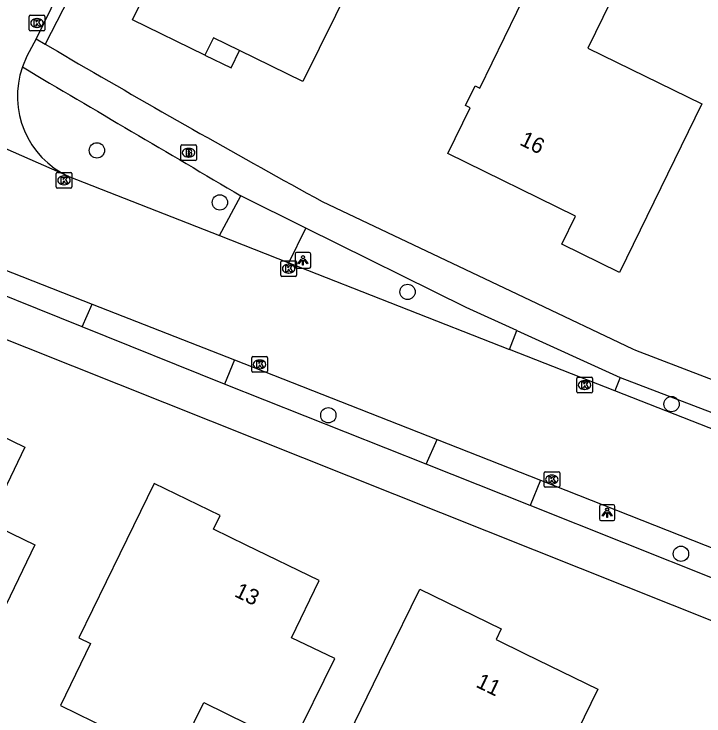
# Model space of a CAD drawing. Extents: x 157321 to 158827, y 386650 to 388532.
# Drawn here: x 158376.5 to 158420.57, y 387296.16 to 387341.02 of the extents above; entities that cross this region are included whole.
import ezdxf

# ---------------------------------------------------------------- set-up
doc = ezdxf.new("R2010")
doc.units = 0
for name, color, linetype in [('IMGEO_Berm_groen', 7, 'Continuous'), ('IMGEO_Boom', 7, 'Continuous'), ('IMGEO_Brandkraan', 7, 'Continuous'), ('IMGEO_Kolk', 7, 'Continuous'), ('IMGEO_Lichtpunt', 7, 'Continuous'), ('IMGEO_Pand', 7, 'Continuous'), ('IMGEO_Pand_nummerreeks', 7, 'Continuous'), ('IMGEO_Pand_overbouw', 7, 'Continuous'), ('IMGEO_Rijbaan_lokaal_gesloten', 7, 'Continuous'), ('IMGEO_Voetpad_open', 7, 'Continuous')]:
    doc.layers.add(name, color=color, linetype=linetype)

msp = doc.modelspace()

# ---------------------------------------------------------------- linework, layer by layer
at = {"layer": 'IMGEO_Berm_groen'}
msp.add_lwpolyline([(158380.749, 387343.51), (158378.479, 387339.098)], dxfattribs=at)
at = {"layer": 'IMGEO_Boom'}
for centre in [(158381.792, 387332.306), (158389.645, 387328.981), (158401.638, 387323.262), (158418.5, 387316.089), (158396.575, 387315.379), (158419.104, 387306.525)]:
    msp.add_circle(centre, 0.489, dxfattribs=at)
at = {"layer": 'IMGEO_Brandkraan'}
for p, q in [((158387.147, 387331.729), (158387.147, 387332.581)), ((158387.222, 387332.655), (158388.074, 387332.655)), ((158388.148, 387332.581), (158388.148, 387331.729)), ((158387.635, 387332.435), (158387.66, 387332.435)), ((158388.074, 387331.655), (158387.222, 387331.655)), ((158387.658, 387331.875), (158387.633, 387331.875))]:
    msp.add_line(p, q, dxfattribs=at)
for points in [[(158387.147, 387331.729), (158387.147, 387332.581)], [(158387.222, 387332.655), (158388.074, 387332.655)], [(158388.148, 387332.581), (158388.148, 387331.729)], [(158387.495, 387332.355), (158387.495, 387331.955), (158387.708, 387331.955)], [(158387.726, 387332.355), (158387.495, 387332.355)], [(158387.674, 387332.274), (158387.62, 387332.274), (158387.62, 387332.198)], [(158387.62, 387332.198), (158387.673, 387332.198)], [(158387.682, 387332.122), (158387.62, 387332.122), (158387.62, 387332.041)], [(158388.074, 387331.655), (158387.222, 387331.655)], [(158387.62, 387332.041), (158387.682, 387332.041)]]:
    msp.add_lwpolyline(points, dxfattribs=at)
for centre, radius, start, end in [((158387.224, 387332.579), 0.0765, 91.552, 178.448), ((158387.224, 387332.579), 0.0765, 91.552, 178.448), ((158388.072, 387332.579), 0.0765, 1.552, 88.448), ((158388.072, 387332.579), 0.0765, 1.552, 88.448), ((158387.675, 387332.236), 0.0379, 267.8285, 90.9355), ((158387.683, 387332.081), 0.0404, 269.8759, 90.5077), ((158387.73, 387332.21), 0.145, 59.4692, 91.5367), ((158387.755, 387332.257), 0.0922, 285.5137, 58.1501), ((158387.76, 387332.065), 0.105, 301.3115, 78.989), ((158387.224, 387331.731), 0.0765, 181.552, 268.448), ((158387.224, 387331.731), 0.0765, 181.552, 268.448), ((158387.714, 387332.206), 0.251, 268.6676, 293.5347), ((158388.072, 387331.731), 0.0765, 271.552, 358.448), ((158388.072, 387331.731), 0.0765, 271.552, 358.448)]:
    msp.add_arc(centre, radius, start, end, dxfattribs=at)
for centre, major_axis, ratio, start_param, end_param in [((158387.634, 387332.155), (-0.387, 0.002), 0.722429, 4.712389, 7.853982), ((158387.659, 387332.155), (-0.39, 0.002), 0.717154, 1.570796, 4.712389)]:
    msp.add_ellipse(centre, major_axis=major_axis, ratio=ratio, start_param=start_param, end_param=end_param, dxfattribs=at)
at = {"layer": 'IMGEO_Kolk'}
for p, q in [((158377.462, 387340.018), (158377.462, 387340.87)), ((158377.537, 387340.944), (158378.389, 387340.944)), ((158377.95, 387340.724), (158377.975, 387340.724)), ((158378.463, 387340.87), (158378.463, 387340.018)), ((158377.973, 387340.164), (158377.948, 387340.164)), ((158378.389, 387339.944), (158377.537, 387339.944)), ((158379.189, 387329.968), (158379.189, 387330.82)), ((158379.264, 387330.894), (158380.116, 387330.894)), ((158380.19, 387330.82), (158380.19, 387329.968)), ((158379.677, 387330.674), (158379.702, 387330.674)), ((158380.116, 387329.894), (158379.264, 387329.894)), ((158379.7, 387330.114), (158379.675, 387330.114)), ((158393.537, 387324.323), (158393.537, 387325.175)), ((158393.612, 387325.249), (158394.464, 387325.249)), ((158394.025, 387325.029), (158394.05, 387325.029)), ((158394.538, 387325.175), (158394.538, 387324.323)), ((158394.048, 387324.469), (158394.023, 387324.469)), ((158394.464, 387324.249), (158393.612, 387324.249)), ((158391.682, 387318.202), (158391.682, 387319.054)), ((158391.757, 387319.128), (158392.609, 387319.128)), ((158392.683, 387319.054), (158392.683, 387318.202)), ((158392.17, 387318.908), (158392.195, 387318.908)), ((158392.193, 387318.348), (158392.168, 387318.348)), ((158392.609, 387318.128), (158391.757, 387318.128)), ((158412.445, 387316.883), (158412.445, 387317.735)), ((158412.52, 387317.809), (158413.372, 387317.809)), ((158413.446, 387317.735), (158413.446, 387316.883)), ((158412.933, 387317.589), (158412.958, 387317.589)), ((158413.372, 387316.809), (158412.52, 387316.809)), ((158412.956, 387317.029), (158412.931, 387317.029)), ((158410.356, 387310.848), (158410.356, 387311.7)), ((158410.431, 387311.774), (158411.283, 387311.774)), ((158410.844, 387311.554), (158410.869, 387311.554)), ((158411.357, 387311.7), (158411.357, 387310.848)), ((158410.867, 387310.994), (158410.842, 387310.994)), ((158411.283, 387310.774), (158410.431, 387310.774))]:
    msp.add_line(p, q, dxfattribs=at)
for points in [[(158377.462, 387340.018), (158377.462, 387340.87)], [(158377.537, 387340.944), (158378.389, 387340.944)], [(158377.783, 387340.644), (158377.906, 387340.644), (158377.906, 387340.493), (158378.036, 387340.644), (158378.2, 387340.644), (158378.054, 387340.493), (158378.207, 387340.244), (158378.055, 387340.244), (158377.97, 387340.408), (158377.906, 387340.341), (158377.906, 387340.244), (158377.783, 387340.244), (158377.783, 387340.644)], [(158378.463, 387340.87), (158378.463, 387340.018)], [(158378.389, 387339.944), (158377.537, 387339.944)], [(158379.189, 387329.968), (158379.189, 387330.82)], [(158379.264, 387330.894), (158380.116, 387330.894)], [(158380.19, 387330.82), (158380.19, 387329.968)], [(158379.51, 387330.594), (158379.633, 387330.594), (158379.633, 387330.443), (158379.763, 387330.594), (158379.927, 387330.594), (158379.781, 387330.443), (158379.934, 387330.194), (158379.782, 387330.194), (158379.697, 387330.358), (158379.633, 387330.291), (158379.633, 387330.194), (158379.51, 387330.194), (158379.51, 387330.594)], [(158380.116, 387329.894), (158379.264, 387329.894)], [(158393.537, 387324.323), (158393.537, 387325.175)], [(158393.612, 387325.249), (158394.464, 387325.249)], [(158393.858, 387324.949), (158393.981, 387324.949), (158393.981, 387324.798), (158394.111, 387324.949), (158394.275, 387324.949), (158394.129, 387324.798), (158394.282, 387324.549), (158394.13, 387324.549), (158394.045, 387324.713), (158393.981, 387324.646), (158393.981, 387324.549), (158393.858, 387324.549), (158393.858, 387324.949)], [(158394.538, 387325.175), (158394.538, 387324.323)], [(158394.464, 387324.249), (158393.612, 387324.249)], [(158391.682, 387318.202), (158391.682, 387319.054)], [(158391.757, 387319.128), (158392.609, 387319.128)], [(158392.683, 387319.054), (158392.683, 387318.202)], [(158392.003, 387318.828), (158392.126, 387318.828), (158392.126, 387318.677), (158392.256, 387318.828), (158392.42, 387318.828), (158392.274, 387318.677), (158392.427, 387318.428), (158392.275, 387318.428), (158392.19, 387318.592), (158392.126, 387318.525), (158392.126, 387318.428), (158392.003, 387318.428), (158392.003, 387318.828)], [(158392.609, 387318.128), (158391.757, 387318.128)], [(158412.445, 387316.883), (158412.445, 387317.735)], [(158412.52, 387317.809), (158413.372, 387317.809)], [(158413.446, 387317.735), (158413.446, 387316.883)], [(158412.766, 387317.509), (158412.889, 387317.509), (158412.889, 387317.358), (158413.019, 387317.509), (158413.183, 387317.509), (158413.037, 387317.358), (158413.19, 387317.109), (158413.038, 387317.109), (158412.953, 387317.273), (158412.889, 387317.206), (158412.889, 387317.109), (158412.766, 387317.109), (158412.766, 387317.509)], [(158413.372, 387316.809), (158412.52, 387316.809)], [(158410.356, 387310.848), (158410.356, 387311.7)], [(158410.431, 387311.774), (158411.283, 387311.774)], [(158410.677, 387311.474), (158410.8, 387311.474), (158410.8, 387311.323), (158410.93, 387311.474), (158411.094, 387311.474), (158410.948, 387311.323), (158411.101, 387311.074), (158410.949, 387311.074), (158410.864, 387311.238), (158410.8, 387311.171), (158410.8, 387311.074), (158410.677, 387311.074), (158410.677, 387311.474)], [(158411.357, 387311.7), (158411.357, 387310.848)], [(158411.283, 387310.774), (158410.431, 387310.774)]]:
    msp.add_lwpolyline(points, dxfattribs=at)
for centre, start, end in [((158377.539, 387340.868), 91.552, 178.448), ((158377.539, 387340.868), 91.552, 178.448), ((158378.387, 387340.868), 1.552, 88.448), ((158378.387, 387340.868), 1.552, 88.448), ((158377.539, 387340.02), 181.552, 268.448), ((158377.539, 387340.02), 181.552, 268.448), ((158378.387, 387340.02), 271.552, 358.448), ((158378.387, 387340.02), 271.552, 358.448), ((158379.266, 387330.818), 91.552, 178.448), ((158379.266, 387330.818), 91.552, 178.448), ((158380.114, 387330.818), 1.552, 88.448), ((158380.114, 387330.818), 1.552, 88.448), ((158379.266, 387329.97), 181.552, 268.448), ((158379.266, 387329.97), 181.552, 268.448), ((158380.114, 387329.97), 271.552, 358.448), ((158380.114, 387329.97), 271.552, 358.448), ((158393.614, 387325.173), 91.552, 178.448), ((158393.614, 387325.173), 91.552, 178.448), ((158394.462, 387325.173), 1.552, 88.448), ((158394.462, 387325.173), 1.552, 88.448), ((158393.614, 387324.325), 181.552, 268.448), ((158393.614, 387324.325), 181.552, 268.448), ((158394.462, 387324.325), 271.552, 358.448), ((158394.462, 387324.325), 271.552, 358.448), ((158391.759, 387319.052), 91.552, 178.448), ((158391.759, 387319.052), 91.552, 178.448), ((158392.607, 387319.052), 1.552, 88.448), ((158392.607, 387319.052), 1.552, 88.448), ((158391.759, 387318.204), 181.552, 268.448), ((158391.759, 387318.204), 181.552, 268.448), ((158392.607, 387318.204), 271.552, 358.448), ((158392.607, 387318.204), 271.552, 358.448), ((158412.522, 387317.733), 91.552, 178.448), ((158412.522, 387317.733), 91.552, 178.448), ((158413.37, 387317.733), 1.552, 88.448), ((158413.37, 387317.733), 1.552, 88.448), ((158412.522, 387316.885), 181.552, 268.448), ((158412.522, 387316.885), 181.552, 268.448), ((158413.37, 387316.885), 271.552, 358.448), ((158413.37, 387316.885), 271.552, 358.448), ((158410.433, 387311.698), 91.552, 178.448), ((158410.433, 387311.698), 91.552, 178.448), ((158411.281, 387311.698), 1.552, 88.448), ((158411.281, 387311.698), 1.552, 88.448), ((158410.433, 387310.85), 181.552, 268.448), ((158410.433, 387310.85), 181.552, 268.448), ((158411.281, 387310.85), 271.552, 358.448), ((158411.281, 387310.85), 271.552, 358.448)]:
    msp.add_arc(centre, 0.0765, start, end, dxfattribs=at)
for centre, major_axis, ratio, start_param, end_param in [((158377.949, 387340.444), (-0.387, 0.002), 0.722429, 4.712389, 7.853982), ((158377.974, 387340.444), (-0.39, 0.002), 0.717154, 1.570796, 4.712389), ((158379.676, 387330.394), (-0.387, 0.002), 0.722429, 4.712389, 7.853982), ((158379.701, 387330.394), (-0.39, 0.002), 0.717154, 1.570796, 4.712389), ((158394.024, 387324.749), (-0.387, 0.002), 0.722429, 4.712389, 7.853982), ((158394.049, 387324.749), (-0.39, 0.002), 0.717154, 1.570796, 4.712389), ((158392.169, 387318.628), (-0.387, 0.002), 0.722429, 4.712389, 7.853982), ((158392.194, 387318.628), (-0.39, 0.002), 0.717154, 1.570796, 4.712389), ((158412.932, 387317.309), (-0.387, 0.002), 0.722429, 4.712389, 7.853982), ((158412.957, 387317.309), (-0.39, 0.002), 0.717154, 1.570796, 4.712389), ((158410.843, 387311.274), (-0.387, 0.002), 0.722429, 4.712389, 7.853982), ((158410.868, 387311.274), (-0.39, 0.002), 0.717154, 1.570796, 4.712389)]:
    msp.add_ellipse(centre, major_axis=major_axis, ratio=ratio, start_param=start_param, end_param=end_param, dxfattribs=at)
at = {"layer": 'IMGEO_Lichtpunt'}
for p, q in [((158395.357, 387325.776), (158394.549, 387325.776)), ((158395.357, 387325.776), (158394.549, 387325.776)), ((158394.455, 387325.681), (158394.455, 387324.874)), ((158394.455, 387325.681), (158394.455, 387324.874)), ((158395.451, 387324.874), (158395.451, 387325.681)), ((158395.451, 387324.874), (158395.451, 387325.681)), ((158394.549, 387324.78), (158395.357, 387324.78)), ((158394.549, 387324.78), (158395.357, 387324.78)), ((158414.792, 387309.652), (158413.984, 387309.652)), ((158414.792, 387309.652), (158413.984, 387309.652)), ((158413.89, 387309.557), (158413.89, 387308.75)), ((158413.89, 387309.557), (158413.89, 387308.75)), ((158414.886, 387308.75), (158414.886, 387309.557)), ((158414.886, 387308.75), (158414.886, 387309.557)), ((158413.984, 387308.656), (158414.792, 387308.656)), ((158413.984, 387308.656), (158414.792, 387308.656))]:
    msp.add_line(p, q, dxfattribs=at)
for points in [[(158394.829, 387325.345), (158394.868, 387325.317), (158394.68, 387325.055), (158394.642, 387325.082), (158394.829, 387325.345)], [(158395.041, 387325.317), (158395.079, 387325.344), (158395.266, 387325.082), (158395.227, 387325.054), (158395.041, 387325.317)], [(158394.931, 387325.297), (158394.978, 387325.297), (158394.978, 387324.975), (158394.931, 387324.975), (158394.931, 387325.297)], [(158414.264, 387309.221), (158414.303, 387309.193), (158414.115, 387308.931), (158414.077, 387308.958), (158414.264, 387309.221)], [(158414.476, 387309.193), (158414.514, 387309.22), (158414.701, 387308.958), (158414.662, 387308.93), (158414.476, 387309.193)], [(158414.366, 387309.173), (158414.413, 387309.173), (158414.413, 387308.851), (158414.366, 387308.851), (158414.366, 387309.173)]]:
    msp.add_lwpolyline(points, dxfattribs=at)
for centre in [(158394.954, 387325.479), (158414.389, 387309.355)]:
    msp.add_circle(centre, 0.0994, dxfattribs=at)
for centre, start, end in [((158394.549, 387325.681), 90, 180), ((158394.549, 387325.681), 90, 180), ((158395.357, 387325.681), 0, 90), ((158395.357, 387325.681), 0, 90), ((158394.549, 387324.874), 180, 270), ((158394.549, 387324.874), 180, 270), ((158395.357, 387324.874), 270, 0), ((158395.357, 387324.874), 270, 360), ((158413.984, 387309.557), 90, 180), ((158413.984, 387309.557), 90, 180), ((158414.792, 387309.557), 0, 90), ((158414.792, 387309.557), 0, 90), ((158413.984, 387308.75), 180, 270), ((158413.984, 387308.75), 180, 270), ((158414.792, 387308.75), 270, 0), ((158414.792, 387308.75), 270, 360)]:
    msp.add_arc(centre, 0.0946, start, end, dxfattribs=at)
at = {"layer": 'IMGEO_Pand'}
for points in [[(158390.974, 387349.183), (158390.136, 387347.477), (158393.781, 387345.681), (158394.621, 387347.385), (158399.115, 387345.17), (158394.94, 387336.7), (158390.904, 387338.68), (158389.24, 387339.496), (158388.695, 387338.385), (158384.07, 387340.65), (158386.84, 387346.29), (158385.183, 387347.103), (158389.769, 387356.44), (158389.826, 387356.555), (158393.665, 387354.663), (158393.609, 387354.548), (158390.974, 387349.183)], [(158420.44, 387335.28), (158417.374, 387329.003), (158415.18, 387324.51), (158411.5, 387326.31), (158412.37, 387328.1), (158404.21, 387332.1), (158405.633, 387335.022), (158405.347, 387335.163), (158405.96, 387336.422), (158406.247, 387336.281), (158410.99, 387346.02), (158415.57, 387343.77), (158413.161, 387338.83), (158420.44, 387335.28)], [(158374.866, 387308.535), (158377.828, 387307.101), (158374.109, 387299.425), (158373.55, 387298.27), (158372.236, 387298.905), (158366.8, 387301.53), (158368.56, 387305.11), (158361.35, 387308.64), (158366.229, 387318.668), (158377.194, 387313.339), (158374.866, 387308.535)], [(158395.984, 387304.817), (158391.332, 387307.085), (158389.241, 387308.105), (158389.666, 387308.963), (158385.441, 387311.018), (158383.248, 387306.526), (158380.626, 387301.157), (158381.386, 387300.786), (158379.46, 387296.84), (158386.769, 387293.256), (158388.615, 387297.021), (158394.24, 387294.263), (158396.982, 387299.842), (158394.229, 387301.165), (158395.984, 387304.817)], [(158411.601, 387293.379), (158409.468, 387289.023), (158401.919, 387292.734), (158400.97, 387290.805), (158400.86, 387290.58), (158396.73, 387292.61), (158400.231, 387299.783), (158402.423, 387304.276), (158407.62, 387301.728), (158407.291, 387301.039), (158409.146, 387300.135), (158413.799, 387297.869), (158411.601, 387293.379)]]:
    msp.add_lwpolyline(points, dxfattribs=at)
at = {"layer": 'IMGEO_Pand_overbouw'}
msp.add_lwpolyline([(158390.904, 387338.68), (158389.24, 387339.496), (158388.695, 387338.385), (158390.36, 387337.57)], close=True, dxfattribs=at)
at = {"layer": 'IMGEO_Rijbaan_lokaal_gesloten'}
for points in [[(158379.789, 387343.279), (158377.906, 387339.434)], [(158377.906, 387339.434), (158377.321, 387338.327), (158377.027, 387337.637)], [(158379.993, 387330.638), (158364.242, 387337.553), (158364.412, 387337.916)], [(158379.993, 387330.638), (158389.626, 387326.857)], [(158368.804, 387327.575), (158370.298, 387326.889), (158375.084, 387325.001), (158381.482, 387322.487)], [(158389.626, 387326.857), (158394.046, 387325.123)], [(158394.046, 387325.123), (158408.146, 387319.588)], [(158381.482, 387322.487), (158390.581, 387318.917)], [(158414.873, 387316.948), (158408.146, 387319.588)], [(158390.581, 387318.917), (158403.518, 387313.826)], [(158426.935, 387312.214), (158414.873, 387316.948)], [(158403.518, 387313.826), (158410.128, 387311.226)], [(158410.128, 387311.226), (158422.262, 387306.447)]]:
    msp.add_lwpolyline(points, dxfattribs=at)
msp.add_arc((158382.367, 387335.772), 5.656, 160.7475, 245.1845, dxfattribs=at)
at = {"layer": 'IMGEO_Voetpad_open'}
for points in [[(158377.906, 387339.434), (158378.479, 387339.098)], [(158378.479, 387339.098), (158379.263, 387338.638), (158380.622, 387337.844)], [(158389.626, 387326.857), (158390.986, 387329.402)], [(158395.145, 387327.342), (158390.986, 387329.402)], [(158396.183, 387329.036), (158409.467, 387322.74), (158416.001, 387319.626), (158416.204, 387319.529), (158452.576, 387305.59), (158454.235, 387304.873)], [(158394.046, 387325.123), (158395.145, 387327.342)], [(158408.615, 387320.799), (158405.384, 387322.271), (158395.145, 387327.342)], [(158380.853, 387321.02), (158372.375, 387324.438), (158369.535, 387325.541)], [(158445.012, 387292.709), (158371.421, 387322.022), (158369.396, 387322.841)], [(158380.853, 387321.02), (158381.482, 387322.487)], [(158389.941, 387317.374), (158380.853, 387321.02)], [(158408.146, 387319.588), (158408.615, 387320.799)], [(158408.615, 387320.799), (158415.226, 387317.788)], [(158390.581, 387318.917), (158389.941, 387317.374)], [(158415.226, 387317.788), (158414.873, 387316.948)], [(158415.226, 387317.788), (158427.382, 387313.159)], [(158402.816, 387312.246), (158389.941, 387317.374)], [(158402.816, 387312.246), (158403.518, 387313.826)], [(158409.471, 387309.605), (158402.816, 387312.246)], [(158410.128, 387311.226), (158409.471, 387309.605)], [(158421.446, 387304.838), (158409.471, 387309.605)]]:
    msp.add_lwpolyline(points, dxfattribs=at)
for centre, radius, start, end in [((163046.132, 395236.205), 9175.397, 239.4112589, 239.5124639), ((158753.258, 387978.027), 740.737, 239.79726, 241.180374)]:
    msp.add_arc(centre, radius, start, end, dxfattribs=at)

# ---------------------------------------------------------------- texts
at = {"layer": 'IMGEO_Pand_nummerreeks'}
for s, rotation, p in [('16', 333.8861, (158408.738, 387332.687)), ('13', 334.0049, (158390.514, 387303.834)), ('11', 334.0278, (158405.945, 387298.046))]:
    msp.add_text(s, height=1, rotation=rotation, dxfattribs=at).set_placement(p)

doc.saveas('drawing.dxf')
